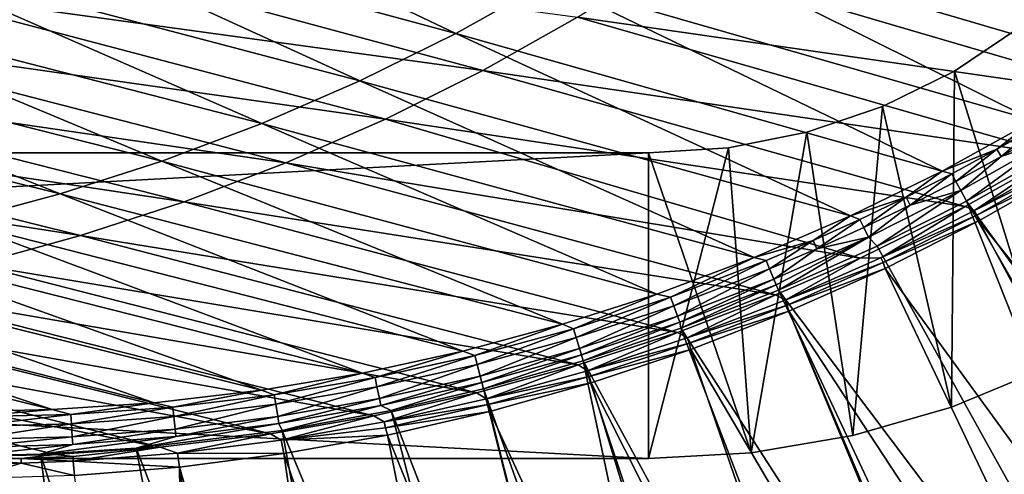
# Model space of a CAD drawing. Header units: metres. Extents: x -901 to 901, y -486 to 401.
# Tile 272 of 375: x 704 to 768, y -341 to -311. Entities that reach past the tile are written whole.
import ezdxf

# ---------------------------------------------------------------- set-up
doc = ezdxf.new("R2010")
doc.units = ezdxf.units.M

msp = doc.modelspace()

# ---------------------------------------------------------------- linework, layer by layer
at = {"layer": 'top'}
for points in [[(769.83429, -341.155457, -625), (761.875, -344.821198, -625), (775.3526, -338.621948, -621.651367)], [(775.3526, -338.621948, -621.651367), (761.875, -344.821198, -625), (769.964294, -341.417999, -621.651367)], [(770.725281, -342.954559, -625), (776.171753, -340.128296, -625), (762.772827, -346.922821, -621.825684)], [(762.772827, -346.922821, -621.825684), (776.171753, -340.128296, -625), (770.848572, -343.20343, -621.825684)], [(768.268311, -344.32016, -618.603455), (774.993103, -340.27243, -619.050903), (768.016113, -343.786957, -619.050903)], [(768.016113, -343.786957, -619.050903), (774.993103, -340.27243, -619.050903), (771.128601, -341.281982, -620.230835)], [(768.268311, -344.32016, -618.603455), (775.271179, -340.792603, -618.603455), (774.993103, -340.27243, -619.050903)], [(768.551697, -344.919281, -618.271973), (775.271179, -340.792603, -618.603455), (768.268311, -344.32016, -618.603455)]]:
    msp.add_3dface(points, dxfattribs=at)
at = {"layer": 'top0'}
for points in [[(707.026611, -300.026062, -138.868317), (700.65094, -303.57608, -138.986359), (732.534241, -312.179932, -85.566139)], [(707.026611, -300.026062, -138.868317), (732.534241, -312.179932, -85.566139), (738.649841, -308.763855, -85.476707)], [(744.592957, -305.048004, -85.390694), (776.073242, -314.290741, -32.388054), (750.347351, -301.041321, -85.308319)], [(776.073242, -314.290741, -32.388054), (781.687378, -310.390381, -32.316093), (750.347351, -301.041321, -85.308319)], [(700.65094, -303.57608, -138.986359), (694.109558, -306.804321, -139.107239), (726.262451, -315.287231, -85.65876)], [(700.65094, -303.57608, -138.986359), (726.262451, -315.287231, -85.65876), (732.534241, -312.179932, -85.566139)], [(746.491943, -307.326691, -86.219116), (752.298462, -303.247925, -86.180191), (783.327698, -312.518494, -33.65435)], [(783.327698, -312.518494, -33.65435), (752.298462, -303.247925, -86.180191), (788.741455, -308.311829, -33.628128)], [(738.649841, -308.763855, -85.476707), (770.324524, -317.868469, -32.466042), (744.592957, -305.048004, -85.390694)], [(770.324524, -317.868469, -32.466042), (776.073242, -314.290741, -32.388054), (744.592957, -305.048004, -85.390694)], [(702.32959, -305.973785, -139.843887), (734.300476, -314.603577, -86.295189), (695.702393, -309.275818, -139.909256)], [(740.487976, -311.114838, -86.257538), (734.300476, -314.603577, -86.295189), (702.32959, -305.973785, -139.843887)], [(719.850769, -318.076813, -85.754364), (694.109558, -306.804321, -139.107239), (687.419067, -309.70163, -139.230576)], [(694.109558, -306.804321, -139.107239), (719.850769, -318.076813, -85.754364), (726.262451, -315.287231, -85.65876)], [(740.487976, -311.114838, -86.257538), (746.491943, -307.326691, -86.219116), (777.67804, -316.474091, -33.683422)], [(777.67804, -316.474091, -33.683422), (746.491943, -307.326691, -86.219116), (783.327698, -312.518494, -33.65435)], [(732.534241, -312.179932, -85.566139), (764.337402, -321.186676, -32.551762), (738.649841, -308.763855, -85.476707)], [(764.337402, -321.186676, -32.551762), (770.324524, -317.868469, -32.466042), (738.649841, -308.763855, -85.476707)], [(695.702393, -309.275818, -139.909256), (727.94397, -317.784668, -86.331818), (688.911499, -312.249725, -139.973022)], [(734.300476, -314.603577, -86.295189), (727.94397, -317.784668, -86.331818), (695.702393, -309.275818, -139.909256)], [(680.596069, -312.260376, -139.355972), (713.315186, -320.541077, -85.852715), (687.419067, -309.70163, -139.230576)], [(687.419067, -309.70163, -139.230576), (713.315186, -320.541077, -85.852715), (719.850769, -318.076813, -85.754364)], [(734.300476, -314.603577, -86.295189), (740.487976, -311.114838, -86.257538), (771.867737, -320.124237, -33.71508)], [(771.867737, -320.124237, -33.71508), (740.487976, -311.114838, -86.257538), (777.67804, -316.474091, -33.683422)], [(726.262451, -315.287231, -85.65876), (758.34906, -324.127136, -32.641979), (732.534241, -312.179932, -85.566139)], [(758.34906, -324.127136, -32.641979), (764.337402, -321.186676, -32.551762), (732.534241, -312.179932, -85.566139)], [(680.596069, -312.260376, -139.355972), (673.656128, -314.478363, -139.482925), (706.670959, -322.677795, -85.953491)], [(706.670959, -322.677795, -85.953491), (713.315186, -320.541077, -85.852715), (680.596069, -312.260376, -139.355972)], [(688.911499, -312.249725, -139.973022), (721.433167, -320.650787, -86.367165), (681.972351, -314.888763, -140.034775)], [(727.94397, -317.784668, -86.331818), (721.433167, -320.650787, -86.367165), (688.911499, -312.249725, -139.973022)], [(673.656128, -314.478363, -139.482925), (699.933228, -324.48584, -86.056374), (706.670959, -322.677795, -85.953491)], [(727.94397, -317.784668, -86.331818), (734.300476, -314.603577, -86.295189), (765.848755, -323.498016, -33.749706)], [(765.848755, -323.498016, -33.749706), (734.300476, -314.603577, -86.295189), (771.867737, -320.124237, -33.71508)], [(681.972351, -314.888763, -140.034775), (714.783325, -323.19519, -86.400978), (674.900879, -317.186981, -140.094131)], [(721.433167, -320.650787, -86.367165), (714.783325, -323.19519, -86.400978), (681.972351, -314.888763, -140.034775)], [(719.850769, -318.076813, -85.754364), (752.055725, -326.844147, -32.741547), (726.262451, -315.287231, -85.65876)], [(752.055725, -326.844147, -32.741547), (758.34906, -324.127136, -32.641979), (726.262451, -315.287231, -85.65876)], [(674.900879, -317.186981, -140.094131), (708.009827, -325.412018, -86.432999), (667.713257, -319.139252, -140.150665)], [(714.783325, -323.19519, -86.400978), (708.009827, -325.412018, -86.432999), (674.900879, -317.186981, -140.094131)], [(721.433167, -320.650787, -86.367165), (727.94397, -317.784668, -86.331818), (758.970459, -326.893433, -33.791477)], [(758.970459, -326.893433, -33.791477), (727.94397, -317.784668, -86.331818), (765.848755, -323.498016, -33.749706)], [(770.324524, -317.868469, -32.466042), (764.337402, -321.186676, -32.551762), (767.910828, -319.749451, -31.681934)], [(770.819031, -318.067841, -31.656387), (770.324524, -317.868469, -32.466042), (767.910828, -319.749451, -31.681934)], [(713.315186, -320.541077, -85.852715), (745.678101, -329.235046, -32.847424), (719.850769, -318.076813, -85.754364)], [(745.678101, -329.235046, -32.847424), (752.055725, -326.844147, -32.741547), (719.850769, -318.076813, -85.754364)], [(770.819031, -318.067841, -31.656387), (767.910828, -319.749451, -31.681934), (768.194336, -320.244751, -30.940954)], [(771.112366, -318.552734, -30.928835), (770.819031, -318.067841, -31.656387), (768.194336, -320.244751, -30.940954)], [(771.112366, -318.552734, -30.928835), (768.194336, -320.244751, -30.940954), (771.459656, -319.127777, -30.297024)], [(708.009827, -325.412018, -86.432999), (701.128479, -327.296082, -86.462967), (667.713257, -319.139252, -140.150665)], [(771.459656, -319.127777, -30.297024), (768.194336, -320.244751, -30.940954), (765.563477, -322.468872, -30.298965)], [(765.563477, -322.468872, -30.298965), (765.935669, -323.15976, -29.762093), (771.459656, -319.127777, -30.297024)], [(771.459656, -319.127777, -30.297024), (765.935669, -323.15976, -29.762093), (771.867798, -319.798737, -29.776999)], [(767.910828, -319.749451, -31.681934), (764.337402, -321.186676, -32.551762), (764.96405, -321.358887, -31.708542)], [(764.96405, -321.358887, -31.708542), (765.237366, -321.86441, -30.953585), (767.910828, -319.749451, -31.681934)], [(767.910828, -319.749451, -31.681934), (765.237366, -321.86441, -30.953585), (768.194336, -320.244751, -30.940954)], [(765.935669, -323.15976, -29.762093), (795.533813, -364.093658, -0.803848), (771.867798, -319.798737, -29.776999)], [(706.670959, -322.677795, -85.953491), (739.523621, -331.215881, -32.954399), (713.315186, -320.541077, -85.852715)], [(739.523621, -331.215881, -32.954399), (745.678101, -329.235046, -32.847424), (713.315186, -320.541077, -85.852715)], [(768.194336, -320.244751, -30.940954), (765.237366, -321.86441, -30.953585), (765.563477, -322.468872, -30.298965)], [(765.848755, -323.498016, -33.749706), (771.867737, -320.124237, -33.71508), (766.44458, -323.768829, -32.954678)], [(771.867737, -320.124237, -33.71508), (772.398987, -320.386566, -32.949707), (766.44458, -323.768829, -32.954678)], [(766.44458, -323.768829, -32.954678), (772.398987, -320.386566, -32.949707), (772.573181, -320.673126, -32.63538)], [(714.783325, -323.19519, -86.400978), (721.433167, -320.650787, -86.367165), (753.449768, -329.293701, -33.826668)], [(753.449768, -329.293701, -33.826668), (721.433167, -320.650787, -86.367165), (758.970459, -326.893433, -33.791477)], [(761.980469, -322.89505, -31.736223), (764.337402, -321.186676, -32.551762), (758.34906, -324.127136, -32.641979)], [(764.96405, -321.358887, -31.708542), (764.337402, -321.186676, -32.551762), (761.980469, -322.89505, -31.736223)], [(766.44458, -323.768829, -32.954678), (772.573181, -320.673126, -32.63538), (766.608215, -324.070007, -32.628948)], [(766.608215, -324.070007, -32.628948), (772.573181, -320.673126, -32.63538), (772.715027, -321.034332, -32.375225)], [(766.608215, -324.070007, -32.628948), (772.715027, -321.034332, -32.375225), (766.738953, -324.443146, -32.360474)], [(772.715027, -321.034332, -32.375225), (798.623413, -364.016693, -3.399924), (766.738953, -324.443146, -32.360474)], [(762.243347, -323.410583, -30.966736), (764.96405, -321.358887, -31.708542), (761.980469, -322.89505, -31.736223)], [(765.237366, -321.86441, -30.953585), (764.96405, -321.358887, -31.708542), (762.243347, -323.410583, -30.966736)], [(765.563477, -322.468872, -30.298965), (765.237366, -321.86441, -30.953585), (762.243347, -323.410583, -30.966736)], [(762.243347, -323.410583, -30.966736), (759.517578, -325.515778, -30.301132), (765.563477, -322.468872, -30.298965)], [(759.517578, -325.515778, -30.301132), (760.099243, -326.105774, -29.746714), (765.563477, -322.468872, -30.298965)], [(765.563477, -322.468872, -30.298965), (760.099243, -326.105774, -29.746714), (765.935669, -323.15976, -29.762093)], [(699.933228, -324.48584, -86.056374), (733.009338, -332.978333, -33.072876), (706.670959, -322.677795, -85.953491)], [(733.009338, -332.978333, -33.072876), (739.523621, -331.215881, -32.954399), (706.670959, -322.677795, -85.953491)], [(758.34906, -324.127136, -32.641979), (758.962158, -324.35675, -31.764994), (761.980469, -322.89505, -31.736223)], [(758.962158, -324.35675, -31.764994), (759.214233, -324.88205, -30.980415), (761.980469, -322.89505, -31.736223)], [(761.980469, -322.89505, -31.736223), (759.214233, -324.88205, -30.980415), (762.243347, -323.410583, -30.966736)], [(784.498657, -370.017365, -0.803848), (765.935669, -323.15976, -29.762093), (760.099243, -326.105774, -29.746714)], [(784.498657, -370.017365, -0.803848), (790.941956, -366.673492, -0.803848), (765.935669, -323.15976, -29.762093)], [(790.941956, -366.673492, -0.803848), (795.533813, -364.093658, -0.803848), (765.935669, -323.15976, -29.762093)], [(708.009827, -325.412018, -86.432999), (714.783325, -323.19519, -86.400978), (747.035461, -331.744507, -33.869389)], [(747.035461, -331.744507, -33.869389), (714.783325, -323.19519, -86.400978), (753.449768, -329.293701, -33.826668)], [(758.970459, -326.893433, -33.791477), (765.848755, -323.498016, -33.749706), (760.329529, -326.856232, -32.960114)], [(759.214233, -324.88205, -30.980415), (759.517578, -325.515778, -30.301132), (762.243347, -323.410583, -30.966736)], [(765.848755, -323.498016, -33.749706), (766.44458, -323.768829, -32.954678), (760.329529, -326.856232, -32.960114)], [(760.329529, -326.856232, -32.960114), (766.44458, -323.768829, -32.954678), (766.608215, -324.070007, -32.628948)], [(752.055725, -326.844147, -32.741547), (755.91095, -325.742798, -31.79487), (758.34906, -324.127136, -32.641979)], [(755.91095, -325.742798, -31.79487), (758.962158, -324.35675, -31.764994), (758.34906, -324.127136, -32.641979)], [(756.151917, -326.277588, -30.994631), (758.962158, -324.35675, -31.764994), (755.91095, -325.742798, -31.79487)], [(756.151917, -326.277588, -30.994631), (759.214233, -324.88205, -30.980415), (758.962158, -324.35675, -31.764994)], [(760.329529, -326.856232, -32.960114), (766.608215, -324.070007, -32.628948), (760.481506, -327.171936, -32.621933)], [(760.481506, -327.171936, -32.621933), (766.608215, -324.070007, -32.628948), (766.738953, -324.443146, -32.360474)], [(760.481506, -327.171936, -32.621933), (766.738953, -324.443146, -32.360474), (760.60376, -327.556427, -32.34457)], [(766.738953, -324.443146, -32.360474), (790.492249, -368.623932, -3.399924), (760.60376, -327.556427, -32.34457)], [(798.623413, -364.016693, -3.399924), (790.492249, -368.623932, -3.399924), (766.738953, -324.443146, -32.360474)], [(693.117065, -325.964081, -86.161034), (726.444824, -334.417145, -33.197914), (699.933228, -324.48584, -86.056374)], [(726.444824, -334.417145, -33.197914), (733.009338, -332.978333, -33.072876), (699.933228, -324.48584, -86.056374)], [(759.517578, -325.515778, -30.301132), (759.214233, -324.88205, -30.980415), (756.151917, -326.277588, -30.994631)], [(701.128479, -327.296082, -86.462967), (708.009827, -325.412018, -86.432999), (740.528931, -333.8797, -33.914745)], [(740.528931, -333.8797, -33.914745), (708.009827, -325.412018, -86.432999), (747.035461, -331.744507, -33.869389)], [(752.828796, -327.052063, -31.825869), (755.91095, -325.742798, -31.79487), (752.055725, -326.844147, -32.741547)], [(753.058289, -327.596039, -31.009394), (755.91095, -325.742798, -31.79487), (752.828796, -327.052063, -31.825869)], [(753.058289, -327.596039, -31.009394), (756.151917, -326.277588, -30.994631), (755.91095, -325.742798, -31.79487)], [(753.492615, -328.629242, -29.998407), (759.517578, -325.515778, -30.301132), (753.337036, -328.25885, -30.303543)], [(753.337036, -328.25885, -30.303543), (759.517578, -325.515778, -30.301132), (756.151917, -326.277588, -30.994631)], [(753.64325, -328.983063, -29.72888), (759.517578, -325.515778, -30.301132), (753.492615, -328.629242, -29.998407)], [(753.64325, -328.983063, -29.72888), (760.099243, -326.105774, -29.746714), (759.517578, -325.515778, -30.301132)], [(686.237244, -327.111481, -86.267113), (719.839905, -335.529449, -33.329662), (693.117065, -325.964081, -86.161034)], [(719.839905, -335.529449, -33.329662), (726.444824, -334.417145, -33.197914), (693.117065, -325.964081, -86.161034)], [(753.337036, -328.25885, -30.303543), (756.151917, -326.277588, -30.994631), (753.058289, -327.596039, -31.009394)], [(753.64325, -328.983063, -29.72888), (784.498657, -370.017365, -0.803848), (760.099243, -326.105774, -29.746714)], [(752.055725, -326.844147, -32.741547), (745.678101, -329.235046, -32.847424), (746.578796, -329.436859, -31.891279)], [(746.578796, -329.436859, -31.891279), (752.828796, -327.052063, -31.825869), (752.055725, -326.844147, -32.741547)], [(753.449768, -329.293701, -33.826668), (758.970459, -326.893433, -33.791477), (754.066895, -329.639465, -32.966038)], [(758.970459, -326.893433, -33.791477), (760.329529, -326.856232, -32.960114), (754.066895, -329.639465, -32.966038)], [(754.066895, -329.639465, -32.966038), (760.329529, -326.856232, -32.960114), (760.481506, -327.171936, -32.621933)], [(679.30719, -327.927216, -86.374107), (712.818054, -336.350311, -33.476307), (686.237244, -327.111481, -86.267113)], [(712.818054, -336.350311, -33.476307), (719.839905, -335.529449, -33.329662), (686.237244, -327.111481, -86.267113)], [(694.155212, -328.843079, -86.490631), (701.128479, -327.296082, -86.462967), (733.89978, -335.707611, -33.963078)], [(733.89978, -335.707611, -33.963078), (701.128479, -327.296082, -86.462967), (740.528931, -333.8797, -33.914745)], [(746.784363, -329.998322, -31.040583), (752.828796, -327.052063, -31.825869), (746.578796, -329.436859, -31.891279)], [(746.784363, -329.998322, -31.040583), (753.058289, -327.596039, -31.009394), (752.828796, -327.052063, -31.825869)], [(747.036743, -330.689819, -30.306202), (753.058289, -327.596039, -31.009394), (746.784363, -329.998322, -31.040583)], [(747.036743, -330.689819, -30.306202), (753.337036, -328.25885, -30.303543), (753.058289, -327.596039, -31.009394)], [(754.066895, -329.639465, -32.966038), (760.481506, -327.171936, -32.621933), (754.206177, -329.969604, -32.614296)], [(754.206177, -329.969604, -32.614296), (760.481506, -327.171936, -32.621933), (760.60376, -327.556427, -32.34457)], [(754.206177, -329.969604, -32.614296), (760.60376, -327.556427, -32.34457), (754.324158, -330.367065, -32.327477)], [(760.60376, -327.556427, -32.34457), (782.140686, -372.828522, -3.399924), (754.324158, -330.367065, -32.327477)], [(790.492249, -368.623932, -3.399924), (782.140686, -372.828522, -3.399924), (760.60376, -327.556427, -32.34457)], [(672.341675, -328.410309, -86.481537), (706.144104, -336.79245, -33.621861), (679.30719, -327.927216, -86.374107)], [(706.144104, -336.79245, -33.621861), (712.818054, -336.350311, -33.476307), (679.30719, -327.927216, -86.374107)], [(747.178284, -331.078156, -29.989613), (753.337036, -328.25885, -30.303543), (747.036743, -330.689819, -30.306202)], [(747.178284, -331.078156, -29.989613), (753.492615, -328.629242, -29.998407), (753.337036, -328.25885, -30.303543)], [(700.696777, -336.913239, -33.745064), (706.144104, -336.79245, -33.621861), (672.341675, -328.410309, -86.481537)], [(687.106262, -330.049408, -86.515724), (694.155212, -328.843079, -86.490631), (727.185181, -337.212494, -34.014278)], [(727.185181, -337.212494, -34.014278), (694.155212, -328.843079, -86.490631), (733.89978, -335.707611, -33.963078)], [(747.252197, -331.464813, -29.710361), (753.492615, -328.629242, -29.998407), (747.178284, -331.078156, -29.989613)], [(747.252197, -331.464813, -29.710361), (753.64325, -328.983063, -29.72888), (753.492615, -328.629242, -29.998407)], [(745.678101, -329.235046, -32.847424), (739.523621, -331.215881, -32.954399), (740.225342, -331.508453, -31.961302)], [(745.678101, -329.235046, -32.847424), (740.225342, -331.508453, -31.961302), (746.578796, -329.436859, -31.891279)], [(746.578796, -329.436859, -31.891279), (740.225342, -331.508453, -31.961302), (740.405579, -332.085846, -31.07399)], [(740.405579, -332.085846, -31.07399), (746.784363, -329.998322, -31.040583), (746.578796, -329.436859, -31.891279)], [(747.035461, -331.744507, -33.869389), (753.449768, -329.293701, -33.826668), (747.670715, -332.110291, -32.972462)], [(747.252197, -331.464813, -29.710361), (774.93988, -374.420105, -0.803848), (753.64325, -328.983063, -29.72888)], [(753.449768, -329.293701, -33.826668), (754.066895, -329.639465, -32.966038), (747.670715, -332.110291, -32.972462)], [(774.93988, -374.420105, -0.803848), (784.498657, -370.017365, -0.803848), (753.64325, -328.983063, -29.72888)], [(679.997986, -330.912354, -86.537994), (687.106262, -330.049408, -86.515724), (720.414978, -338.383301, -34.068256)], [(720.414978, -338.383301, -34.068256), (687.106262, -330.049408, -86.515724), (727.185181, -337.212494, -34.014278)], [(740.629639, -332.805511, -30.309046), (746.784363, -329.998322, -31.040583), (740.405579, -332.085846, -31.07399)], [(740.629639, -332.805511, -30.309046), (747.036743, -330.689819, -30.306202), (746.784363, -329.998322, -31.040583)], [(747.670715, -332.110291, -32.972462), (754.066895, -329.639465, -32.966038), (754.206177, -329.969604, -32.614296)], [(747.670715, -332.110291, -32.972462), (754.206177, -329.969604, -32.614296), (747.796082, -332.454651, -32.606022)], [(747.796082, -332.454651, -32.606022), (754.206177, -329.969604, -32.614296), (754.324158, -330.367065, -32.327477)], [(740.755859, -333.211823, -29.980213), (747.036743, -330.689819, -30.306202), (740.629639, -332.805511, -30.309046)], [(740.755859, -333.211823, -29.980213), (747.178284, -331.078156, -29.989613), (747.036743, -330.689819, -30.306202)], [(747.796082, -332.454651, -32.606022), (754.324158, -330.367065, -32.327477), (747.914978, -332.868317, -32.309166)], [(754.324158, -330.367065, -32.327477), (773.58844, -376.619751, -3.399924), (747.914978, -332.868317, -32.309166)], [(782.140686, -372.828522, -3.399924), (773.91217, -376.485321, -3.399924), (754.324158, -330.367065, -32.327477)], [(754.324158, -330.367065, -32.327477), (773.91217, -376.485321, -3.399924), (773.58844, -376.619751, -3.399924)], [(672.846863, -331.429993, -86.557175), (679.997986, -330.912354, -86.537994), (713.214722, -339.253937, -34.128269)], [(706.342773, -339.732513, -34.187988), (672.846863, -331.429993, -86.557175), (713.214722, -339.253937, -34.128269)], [(706.342773, -339.732513, -34.187988), (700.715576, -339.872284, -34.238636), (672.846863, -331.429993, -86.557175)], [(713.214722, -339.253937, -34.128269), (679.997986, -330.912354, -86.537994), (720.414978, -338.383301, -34.068256)], [(739.523621, -331.215881, -32.954399), (733.009338, -332.978333, -33.072876), (733.780945, -333.265442, -32.036003)], [(739.523621, -331.215881, -32.954399), (733.780945, -333.265442, -32.036003), (740.225342, -331.508453, -31.961302)], [(740.225342, -331.508453, -31.961302), (733.780945, -333.265442, -32.036003), (733.934814, -333.856934, -31.109619)], [(740.225342, -331.508453, -31.961302), (733.934814, -333.856934, -31.109619), (740.405579, -332.085846, -31.07399)], [(740.871094, -333.599945, -29.690994), (747.178284, -331.078156, -29.989613), (740.755859, -333.211823, -29.980213)], [(740.871094, -333.599945, -29.690994), (747.252197, -331.464813, -29.710361), (747.178284, -331.078156, -29.989613)], [(740.871094, -333.599945, -29.690994), (765.150696, -378.2836, -0.803848), (747.252197, -331.464813, -29.710361)], [(765.150696, -378.2836, -0.803848), (774.93988, -374.420105, -0.803848), (747.252197, -331.464813, -29.710361)], [(740.405579, -332.085846, -31.07399), (733.934814, -333.856934, -31.109619), (734.128235, -334.603973, -30.311989)], [(734.128235, -334.603973, -30.311989), (740.629639, -332.805511, -30.309046), (740.405579, -332.085846, -31.07399)], [(740.528931, -333.8797, -33.914745), (747.035461, -331.744507, -33.869389), (741.158936, -334.264526, -32.979362)], [(747.035461, -331.744507, -33.869389), (747.670715, -332.110291, -32.972462), (741.158936, -334.264526, -32.979362)], [(741.158936, -334.264526, -32.979362), (747.670715, -332.110291, -32.972462), (747.796082, -332.454651, -32.606022)], [(734.237854, -335.028198, -29.970098), (740.629639, -332.805511, -30.309046), (734.128235, -334.603973, -30.311989)], [(734.237854, -335.028198, -29.970098), (740.755859, -333.211823, -29.980213), (740.629639, -332.805511, -30.309046)], [(741.158936, -334.264526, -32.979362), (747.796082, -332.454651, -32.606022), (741.269409, -334.622833, -32.597141)], [(741.269409, -334.622833, -32.597141), (747.796082, -332.454651, -32.606022), (747.914978, -332.868317, -32.309166)], [(733.009338, -332.978333, -33.072876), (726.444824, -334.417145, -33.197914), (727.258301, -334.706451, -32.115452)], [(733.009338, -332.978333, -33.072876), (727.258301, -334.706451, -32.115452), (733.780945, -333.265442, -32.036003)], [(733.780945, -333.265442, -32.036003), (727.258301, -334.706451, -32.115452), (727.384644, -335.309845, -31.147472)], [(733.780945, -333.265442, -32.036003), (727.384644, -335.309845, -31.147472), (733.934814, -333.856934, -31.109619)], [(734.339966, -335.44632, -29.670233), (740.755859, -333.211823, -29.980213), (734.237854, -335.028198, -29.970098)], [(734.339966, -335.44632, -29.670233), (740.871094, -333.599945, -29.690994), (740.755859, -333.211823, -29.980213)], [(741.269409, -334.622833, -32.597141), (747.914978, -332.868317, -32.309166), (741.391602, -335.054474, -32.289608)], [(747.914978, -332.868317, -32.309166), (764.190063, -380.22464, -3.399924), (741.391602, -335.054474, -32.289608)], [(773.58844, -376.619751, -3.399924), (764.190063, -380.22464, -3.399924), (747.914978, -332.868317, -32.309166)], [(733.934814, -333.856934, -31.109619), (727.384644, -335.309845, -31.147472), (727.545227, -336.083221, -30.314955)], [(733.934814, -333.856934, -31.109619), (727.545227, -336.083221, -30.314955), (734.128235, -334.603973, -30.311989)], [(733.89978, -335.707611, -33.963078), (740.528931, -333.8797, -33.914745), (734.550598, -336.098969, -32.98671)], [(734.339966, -335.44632, -29.670233), (751.247925, -382.727722, -0.803848), (740.871094, -333.599945, -29.690994)], [(740.528931, -333.8797, -33.914745), (741.158936, -334.264526, -32.979362), (734.550598, -336.098969, -32.98671)], [(751.247925, -382.727722, -0.803848), (756.717102, -381.120422, -0.803848), (740.871094, -333.599945, -29.690994)], [(740.871094, -333.599945, -29.690994), (756.717102, -381.120422, -0.803848), (765.150696, -378.2836, -0.803848)], [(726.444824, -334.417145, -33.197914), (719.839905, -335.529449, -33.329662), (720.671143, -335.829865, -32.199642)], [(726.444824, -334.417145, -33.197914), (720.671143, -335.829865, -32.199642), (727.258301, -334.706451, -32.115452)], [(727.258301, -334.706451, -32.115452), (720.671143, -335.829865, -32.199642), (720.768982, -336.442719, -31.187525)], [(727.258301, -334.706451, -32.115452), (720.768982, -336.442719, -31.187525), (727.384644, -335.309845, -31.147472)], [(734.128235, -334.603973, -30.311989), (727.545227, -336.083221, -30.314955), (727.636597, -336.525238, -29.95916)], [(727.636597, -336.525238, -29.95916), (734.237854, -335.028198, -29.970098), (734.128235, -334.603973, -30.311989)], [(734.550598, -336.098969, -32.98671), (741.158936, -334.264526, -32.979362), (741.269409, -334.622833, -32.597141)], [(734.550598, -336.098969, -32.98671), (741.269409, -334.622833, -32.597141), (734.645142, -336.470856, -32.5877)], [(734.645142, -336.470856, -32.5877), (741.269409, -334.622833, -32.597141), (741.391602, -335.054474, -32.289608)], [(727.384644, -335.309845, -31.147472), (720.768982, -336.442719, -31.187525), (720.894287, -337.241241, -30.317875)], [(727.384644, -335.309845, -31.147472), (720.894287, -337.241241, -30.317875), (727.545227, -336.083221, -30.314955)], [(728.303345, -336.857208, -29.650164), (734.237854, -335.028198, -29.970098), (727.636597, -336.525238, -29.95916)], [(728.303345, -336.857208, -29.650164), (734.339966, -335.44632, -29.670233), (734.237854, -335.028198, -29.970098)], [(734.645142, -336.470856, -32.5877), (741.391602, -335.054474, -32.289608), (734.76947, -336.920441, -32.268772)], [(741.391602, -335.054474, -32.289608), (755.964355, -382.92392, -3.399924), (734.76947, -336.920441, -32.268772)], [(764.190063, -380.22464, -3.399924), (755.964355, -382.92392, -3.399924), (741.391602, -335.054474, -32.289608)], [(719.839905, -335.529449, -33.329662), (712.818054, -336.350311, -33.476307), (714.037231, -336.633423, -32.288315)], [(719.839905, -335.529449, -33.329662), (714.037231, -336.633423, -32.288315), (720.671143, -335.829865, -32.199642)], [(720.671143, -335.829865, -32.199642), (714.037231, -336.633423, -32.288315), (714.105835, -337.253326, -31.229654)], [(720.671143, -335.829865, -32.199642), (714.105835, -337.253326, -31.229654), (720.768982, -336.442719, -31.187525)], [(727.185181, -337.212494, -34.014278), (733.89978, -335.707611, -33.963078), (727.864685, -337.610443, -32.994465)], [(733.89978, -335.707611, -33.963078), (734.550598, -336.098969, -32.98671), (727.864685, -337.610443, -32.994465)], [(728.303345, -336.857208, -29.650164), (746.598083, -383.954773, -0.803848), (734.339966, -335.44632, -29.670233)], [(746.598083, -383.954773, -0.803848), (751.247925, -382.727722, -0.803848), (734.339966, -335.44632, -29.670233)], [(712.818054, -336.350311, -33.476307), (706.144104, -336.79245, -33.621861), (707.375366, -337.114777, -32.381142)], [(712.818054, -336.350311, -33.476307), (707.375366, -337.114777, -32.381142), (714.037231, -336.633423, -32.288315)], [(714.037231, -336.633423, -32.288315), (707.375366, -337.114777, -32.381142), (707.414307, -337.739258, -31.273716)], [(714.037231, -336.633423, -32.288315), (707.414307, -337.739258, -31.273716), (714.105835, -337.253326, -31.229654)], [(720.768982, -336.442719, -31.187525), (714.105835, -337.253326, -31.229654), (714.19397, -338.075562, -30.320753)], [(720.768982, -336.442719, -31.187525), (714.19397, -338.075562, -30.320753), (720.894287, -337.241241, -30.317875)], [(727.545227, -336.083221, -30.314955), (720.894287, -337.241241, -30.317875), (720.965881, -337.700806, -29.947321)], [(727.545227, -336.083221, -30.314955), (720.965881, -337.700806, -29.947321), (727.636597, -336.525238, -29.95916)], [(727.636597, -336.525238, -29.95916), (720.965881, -337.700806, -29.947321), (721.18103, -338.163605, -29.625343)], [(721.18103, -338.163605, -29.625343), (728.303345, -336.857208, -29.650164), (727.636597, -336.525238, -29.95916)], [(727.864685, -337.610443, -32.994465), (734.550598, -336.098969, -32.98671), (734.645142, -336.470856, -32.5877)], [(727.864685, -337.610443, -32.994465), (734.645142, -336.470856, -32.5877), (727.942444, -337.995483, -32.577736)], [(727.942444, -337.995483, -32.577736), (734.645142, -336.470856, -32.5877), (734.76947, -336.920441, -32.268772)], [(706.144104, -336.79245, -33.621861), (700.696777, -336.913239, -33.745064), (700.704468, -337.271454, -32.477802)], [(706.144104, -336.79245, -33.621861), (700.704468, -337.271454, -32.477802), (707.375366, -337.114777, -32.381142)], [(707.375366, -337.114777, -32.381142), (700.704468, -337.271454, -32.477802), (700.713562, -337.898163, -31.319576)], [(707.375366, -337.114777, -32.381142), (700.713562, -337.898163, -31.319576), (707.414307, -337.739258, -31.273716)], [(714.105835, -337.253326, -31.229654), (707.414307, -337.739258, -31.273716), (707.463867, -338.583679, -30.323605)], [(714.105835, -337.253326, -31.229654), (707.463867, -338.583679, -30.323605), (714.19397, -338.075562, -30.320753)], [(720.894287, -337.241241, -30.317875), (714.19397, -338.075562, -30.320753), (714.244324, -338.552338, -29.934631)], [(720.894287, -337.241241, -30.317875), (714.244324, -338.552338, -29.934631), (720.965881, -337.700806, -29.947321)], [(720.414978, -338.383301, -34.068256), (727.185181, -337.212494, -34.014278), (721.120056, -338.795837, -33.002594)], [(727.185181, -337.212494, -34.014278), (727.864685, -337.610443, -32.994465), (721.120056, -338.795837, -33.002594)], [(721.18103, -338.163605, -29.625343), (740.790527, -385.311462, -0.803848), (728.303345, -336.857208, -29.650164)], [(734.76947, -336.920441, -32.268772), (728.064331, -338.461823, -32.246628), (727.942444, -337.995483, -32.577736)], [(734.76947, -336.920441, -32.268772), (746.937378, -385.419708, -3.399924), (728.064331, -338.461823, -32.246628)], [(740.790527, -385.311462, -0.803848), (746.598083, -383.954773, -0.803848), (728.303345, -336.857208, -29.650164)], [(755.964355, -382.92392, -3.399924), (746.937378, -385.419708, -3.399924), (734.76947, -336.920441, -32.268772)], [(707.414307, -337.739258, -31.273716), (700.713562, -337.898163, -31.319576), (700.723694, -338.763, -30.326458)], [(707.414307, -337.739258, -31.273716), (700.723694, -338.763, -30.326458), (707.463867, -338.583679, -30.323605)], [(720.965881, -337.700806, -29.947321), (711.647339, -339.317474, -29.590059), (721.18103, -338.163605, -29.625343)], [(720.965881, -337.700806, -29.947321), (714.244324, -338.552338, -29.934631), (711.647339, -339.317474, -29.590059)], [(721.120056, -338.795837, -33.002594), (727.864685, -337.610443, -32.994465), (727.942444, -337.995483, -32.577736)], [(707.463867, -338.583679, -30.323605), (700.723694, -338.763, -30.326458), (700.729004, -339.272034, -29.907219)], [(707.463867, -338.583679, -30.323605), (700.729004, -339.272034, -29.907219), (707.492065, -339.077087, -29.921173)], [(714.244324, -338.552338, -29.934631), (705.383179, -339.713257, -29.565502), (711.647339, -339.317474, -29.590059)], [(714.244324, -338.552338, -29.934631), (707.492065, -339.077087, -29.921173), (705.383179, -339.713257, -29.565502)], [(714.19397, -338.075562, -30.320753), (707.463867, -338.583679, -30.323605), (707.492065, -339.077087, -29.921173)], [(714.19397, -338.075562, -30.320753), (707.492065, -339.077087, -29.921173), (714.244324, -338.552338, -29.934631)], [(711.647339, -339.317474, -29.590059), (730.213135, -387.293213, -0.803848), (721.18103, -338.163605, -29.625343)], [(713.214722, -339.253937, -34.128269), (720.414978, -338.383301, -34.068256), (714.335754, -339.651917, -33.011066)], [(720.414978, -338.383301, -34.068256), (721.120056, -338.795837, -33.002594), (714.335754, -339.651917, -33.011066)], [(728.064331, -338.461823, -32.246628), (721.120056, -338.795837, -33.002594), (727.942444, -337.995483, -32.577736)], [(721.120056, -338.795837, -33.002594), (728.064331, -338.461823, -32.246628), (721.292175, -339.675354, -32.22316)], [(730.213135, -387.293213, -0.803848), (740.790527, -385.311462, -0.803848), (721.18103, -338.163605, -29.625343)], [(728.064331, -338.461823, -32.246628), (737.797119, -387.468781, -3.399924), (721.292175, -339.675354, -32.22316)], [(746.937378, -385.419708, -3.399924), (737.797119, -387.468781, -3.399924), (728.064331, -338.461823, -32.246628)], [(707.492065, -339.077087, -29.921173), (700.729004, -339.272034, -29.907219), (700.734314, -339.824097, -29.546532)], [(707.492065, -339.077087, -29.921173), (700.734314, -339.824097, -29.546532), (705.383179, -339.713257, -29.565502)], [(706.342773, -339.732513, -34.187988), (713.214722, -339.253937, -34.128269), (707.511597, -339.865082, -33.572998)], [(707.511597, -339.865082, -33.572998), (713.214722, -339.253937, -34.128269), (707.530762, -340.175537, -33.019848)], [(713.214722, -339.253937, -34.128269), (714.335754, -339.651917, -33.011066), (707.530762, -340.175537, -33.019848)], [(714.335754, -339.651917, -33.011066), (721.120056, -338.795837, -33.002594), (721.292175, -339.675354, -32.22316)], [(704.114563, -340.000061, -33.589668), (700.715576, -339.872284, -34.238636), (706.342773, -339.732513, -34.187988)], [(700.719421, -340.050964, -33.60659), (700.715576, -339.872284, -34.238636), (704.114563, -340.000061, -33.589668)], [(700.734314, -339.824097, -29.546532), (711.798828, -389.283508, -0.803848), (705.383179, -339.713257, -29.565502)], [(700.734314, -389.60788, -0.803848), (705.491638, -389.547943, -0.803848), (700.734314, -339.824097, -29.546532)], [(705.491638, -389.547943, -0.803848), (711.798828, -389.283508, -0.803848), (700.734314, -339.824097, -29.546532)], [(704.114563, -340.000061, -33.589668), (706.342773, -339.732513, -34.187988), (707.511597, -339.865082, -33.572998)], [(707.511597, -339.865082, -33.572998), (707.530762, -340.175537, -33.019848), (704.114563, -340.000061, -33.589668)], [(705.383179, -339.713257, -29.565502), (721.030396, -388.514221, -0.803848), (711.647339, -339.317474, -29.590059)], [(711.798828, -389.283508, -0.803848), (721.030396, -388.514221, -0.803848), (705.383179, -339.713257, -29.565502)], [(707.530762, -340.175537, -33.019848), (714.335754, -339.651917, -33.011066), (714.468994, -340.558014, -32.198345)], [(721.030396, -388.514221, -0.803848), (730.213135, -387.293213, -0.803848), (711.647339, -339.317474, -29.590059)], [(714.335754, -339.651917, -33.011066), (721.292175, -339.675354, -32.22316), (714.468994, -340.558014, -32.198345)], [(721.292175, -339.675354, -32.22316), (728.416321, -389.088013, -3.399924), (714.468994, -340.558014, -32.198345)], [(737.797119, -387.468781, -3.399924), (728.416321, -389.088013, -3.399924), (721.292175, -339.675354, -32.22316)], [(704.126404, -340.311676, -33.024342), (700.719421, -340.050964, -33.60659), (704.114563, -340.000061, -33.589668)], [(704.126404, -340.311676, -33.024342), (700.723999, -340.363525, -33.028919), (700.719421, -340.050964, -33.60659)], [(700.734314, -341.324097, -32.144608), (700.723999, -340.363525, -33.028919), (704.126404, -340.311676, -33.024342)], [(707.610962, -341.10791, -32.172169), (700.734314, -341.324097, -32.144608), (704.126404, -340.311676, -33.024342)], [(707.530762, -340.175537, -33.019848), (704.126404, -340.311676, -33.024342), (704.114563, -340.000061, -33.589668)], [(707.610962, -341.10791, -32.172169), (704.126404, -340.311676, -33.024342), (707.530762, -340.175537, -33.019848)], [(714.468994, -340.558014, -32.198345), (707.610962, -341.10791, -32.172169), (707.530762, -340.175537, -33.019848)], [(714.468994, -340.558014, -32.198345), (715.216675, -390.559692, -3.399924), (707.610962, -341.10791, -32.172169)], [(728.416321, -389.088013, -3.399924), (721.974243, -389.922791, -3.399924), (714.468994, -340.558014, -32.198345)], [(714.468994, -340.558014, -32.198345), (721.974243, -389.922791, -3.399924), (715.216675, -390.559692, -3.399924)]]:
    msp.add_3dface(points, dxfattribs=at)
at = {"layer": 'top0123'}
for points in [[(771.170288, -334.058075, -540), (765.137268, -314.640961, -540), (769.487732, -311.73407, -540)], [(765.137268, -314.640961, -520), (769.487732, -311.73407, -520), (765.137268, -314.640961, -540)], [(769.487732, -311.73407, -520), (769.487732, -311.73407, -540), (765.137268, -314.640961, -540)], [(765.137268, -314.640961, -520), (771.170288, -334.058075, -520), (769.487732, -311.73407, -520)], [(764.953979, -336.632935, -540), (760.44458, -316.955109, -540), (765.137268, -314.640961, -540)], [(760.44458, -316.955109, -520), (765.137268, -314.640961, -520), (760.44458, -316.955109, -540)], [(765.137268, -314.640961, -520), (765.137268, -314.640961, -540), (760.44458, -316.955109, -540)], [(760.44458, -316.955109, -520), (764.953979, -336.632935, -520), (765.137268, -314.640961, -520)], [(771.170288, -334.058075, -540), (764.953979, -336.632935, -540), (765.137268, -314.640961, -540)], [(764.953979, -336.632935, -520), (771.170288, -334.058075, -520), (765.137268, -314.640961, -520)], [(758.488525, -338.495605, -540), (755.48999, -318.636963, -540), (760.44458, -316.955109, -540)], [(755.48999, -318.636963, -520), (760.44458, -316.955109, -520), (755.48999, -318.636963, -540)], [(760.44458, -316.955109, -520), (760.44458, -316.955109, -540), (755.48999, -318.636963, -540)], [(755.48999, -318.636963, -520), (758.488525, -338.495605, -520), (760.44458, -316.955109, -520)], [(764.953979, -336.632935, -540), (758.488525, -338.495605, -540), (760.44458, -316.955109, -540)], [(758.488525, -338.495605, -520), (764.953979, -336.632935, -520), (760.44458, -316.955109, -520)], [(751.855103, -339.62265, -540), (750.358276, -319.657715, -540), (755.48999, -318.636963, -540)], [(750.358276, -319.657715, -520), (755.48999, -318.636963, -520), (750.358276, -319.657715, -540)], [(755.48999, -318.636963, -520), (755.48999, -318.636963, -540), (750.358276, -319.657715, -540)], [(750.358276, -319.657715, -520), (751.855103, -339.62265, -520), (755.48999, -318.636963, -520)], [(758.488525, -338.495605, -540), (751.855103, -339.62265, -540), (755.48999, -318.636963, -540)], [(751.855103, -339.62265, -520), (758.488525, -338.495605, -520), (755.48999, -318.636963, -520)], [(750.358276, -319.657715, -540), (751.855103, -339.62265, -540), (745.137268, -319.999939, -540)], [(745.137268, -319.999939, -520), (750.358276, -319.657715, -520), (745.137268, -319.999939, -540)], [(750.358276, -319.657715, -520), (750.358276, -319.657715, -540), (745.137268, -319.999939, -540)], [(745.137268, -319.999939, -520), (745.137268, -339.999939, -520), (750.358276, -319.657715, -520)], [(745.137268, -339.999939, -520), (751.855103, -339.62265, -520), (750.358276, -319.657715, -520)], [(745.137268, -319.999939, -540), (745.137268, -339.999939, -540), (369.990051, -319.999939, -540)], [(745.137268, -339.999939, -540), (369.990051, -340, -540), (369.990051, -319.999939, -540)], [(369.990051, -319.999939, -520), (745.137268, -319.999939, -520), (369.990051, -319.999939, -540)], [(745.137268, -319.999939, -520), (745.137268, -319.999939, -540), (369.990051, -319.999939, -540)], [(369.990051, -319.999939, -520), (369.990051, -340, -520), (745.137268, -319.999939, -520)], [(369.990051, -340, -520), (745.137268, -339.999939, -520), (745.137268, -319.999939, -520)], [(751.855103, -339.62265, -540), (745.137268, -339.999939, -540), (745.137268, -319.999939, -540)], [(771.170288, -334.058075, -520), (764.953979, -336.632935, -520), (771.170288, -334.058075, -540)], [(764.953979, -336.632935, -520), (764.953979, -336.632935, -540), (771.170288, -334.058075, -540)], [(764.953979, -336.632935, -520), (758.488525, -338.495605, -520), (764.953979, -336.632935, -540)], [(758.488525, -338.495605, -520), (758.488525, -338.495605, -540), (764.953979, -336.632935, -540)], [(758.488525, -338.495605, -520), (751.855103, -339.62265, -520), (758.488525, -338.495605, -540)], [(751.855103, -339.62265, -520), (751.855103, -339.62265, -540), (758.488525, -338.495605, -540)], [(751.855103, -339.62265, -520), (745.137268, -339.999939, -520), (751.855103, -339.62265, -540)], [(745.137268, -339.999939, -520), (745.137268, -339.999939, -540), (751.855103, -339.62265, -540)], [(369.990051, -340, -520), (369.990051, -340, -540), (745.137268, -339.999939, -520)], [(369.990051, -340, -540), (745.137268, -339.999939, -540), (745.137268, -339.999939, -520)]]:
    msp.add_3dface(points, dxfattribs=at)

doc.saveas('drawing.dxf')
